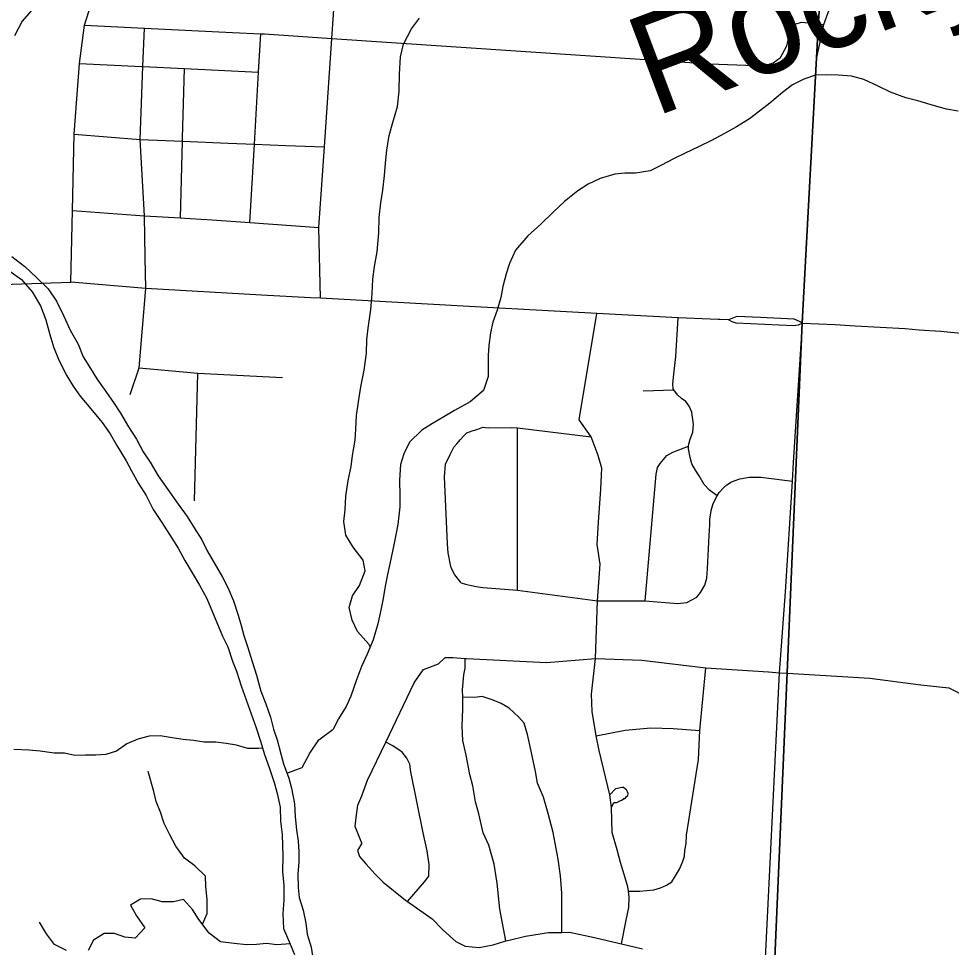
# Model space of a CAD drawing. Extents: x 114843 to 284848, y 317643 to 566895.
# Drawn here: x 239507 to 244180, y 404362 to 409017 of the extents above; entities that cross this region are included whole.
import ezdxf

# ---------------------------------------------------------------- set-up
doc = ezdxf.new("R2010")
doc.units = 0
for name, color, linetype in [('GM_X_City_Street', 7, 'Continuous'), ('GM_X_County_Road', 7, 'Continuous'), ('GM_X_Major_River', 7, 'Continuous'), ('GM_X_Minor_River', 7, 'Continuous'), ('GM_X_Minor_River_Text', 7, 'Continuous'), ('GM_X_State_Route', 7, 'Continuous'), ('GM_X_Township', 7, 'Continuous'), ('GM_X_US_Route', 7, 'Continuous')]:
    doc.layers.add(name, color=color, linetype=linetype)

msp = doc.modelspace()

# ---------------------------------------------------------------- linework, layer by layer
at = {"layer": 'GM_X_City_Street'}
for p, q in [((243447.4, 407749), (243481, 408369.7)), ((240143.8, 407664.8), (240141, 407820.8)), ((243433.4, 407490.4), (243447.4, 407749)), ((240388.5, 406600.6), (240403.7, 407240.4)), ((242635.6, 407152.3), (242789.8, 407156.9)), ((242006.7, 406151.9), (242005.4, 406966.8))]:
    msp.add_line(p, q, dxfattribs=at)
for points in [[(241019.4, 407615.5), (241010.8, 407971.3), (241038.3, 408374.6), (241075.4, 408917.8), (241100.1, 409280.1), (241130.6, 409405.9), (241147.4, 409701.5)], [(243481, 408369.7), (243505.1, 408814.5), (243540.6, 408988), (243563.3, 409048.2), (243575.3, 409074.3)], [(239836.6, 408984.6), (240136.4, 408970), (240578.9, 408948.3), (240720.3, 408941.4), (240738.1, 408940.6), (241075.4, 408917.8), (242969.6, 408791.1), (243240.3, 408780.6), (243287, 408795.7), (243323.3, 408823.3), (243356.3, 408880.9), (243373.4, 408958.6), (243396.9, 408989.8), (243429.7, 408999.1), (243540.6, 408988)], [(240141, 407820.8), (240137.1, 408029), (240114.7, 408410.8), (240128.9, 408776.8), (240136.4, 408970)], [(240664.8, 407995.2), (240687.8, 408388.3), (240709, 408749.1), (240720.3, 408941.4)], [(239811.3, 408791.9), (240123.7, 408777.1), (240128.9, 408776.8), (240336.8, 408766.9), (240709, 408749.1)], [(240317, 408019), (240327.2, 408402.4), (240327.5, 408417.9), (240336.8, 408766.9)], [(239784.3, 408437.9), (240114.7, 408410.8), (240327.2, 408402.4), (240557.2, 408393.5), (240687.8, 408388.3)], [(240687.8, 408388.3), (240845.9, 408382.2), (241038.3, 408374.6)], [(239776.5, 408056.2), (240137.1, 408029), (240317, 408019), (240366.8, 408015.6)], [(240366.8, 408015.6), (240476.4, 408008.1), (240664.8, 407995.2), (241010.8, 407971.3)], [(240066, 407132.6), (240110.3, 407266.9), (240143.8, 407664.8)], [(242527, 404379.3), (242550.8, 404498), (242563.6, 404561.9), (242566.3, 404613.8), (242561.9, 404644.4), (242558.9, 404665.9), (242545.5, 404710), (242522.4, 404788.3), (242505.2, 404850.5), (242480.2, 404938.7), (242477.4, 405063.3), (242468.4, 405126.1), (242415.3, 405348.4), (242400.5, 405422.5), (242379.7, 405545.2), (242376.2, 405630.9), (242397.7, 405810.9), (242407, 406099.4), (242420, 406282.2), (242405, 406382.1), (242412.8, 406493.5), (242423, 406659.2), (242427.9, 406764.9), (242410.3, 406827.5), (242375.4, 406921.5), (242315.7, 407006.1), (242403.5, 407540)], [(243007.3, 406626), (242967.6, 406654.5), (242942, 406682.8), (242916.5, 406725), (242898.8, 406753.3), (242879.2, 406785.5), (242871.6, 406817.6), (242862.2, 406861.7), (242863.4, 406873.7), (242864.4, 406883.6), (242870.7, 406909.6), (242884.6, 406944.5), (242887.7, 406983.3), (242880.4, 407045.4), (242866.8, 407075.6), (242849.1, 407097.7), (242827.3, 407114), (242807.5, 407132.3), (242789.8, 407156.9), (242785.8, 407162.5), (242784.1, 407184.5), (242788.6, 407220.4), (242799.8, 407324.3), (242810.5, 407517.7)], [(240110.3, 407266.9), (240403.7, 407240.4), (240828.8, 407219.3)], [(241669.2, 406831.9), (241687.7, 406869.6), (241701.9, 406885.4), (241720.2, 406907.2), (241736.4, 406925), (241752.6, 406940.8), (241778.7, 406950.5), (241806.9, 406960.2), (241833, 406969.9), (241859, 406965.6), (241977, 406968.2), (242005.4, 406966.8), (242375.4, 406921.5)], [(242646.5, 406099.7), (242700.5, 406733.6), (242706.9, 406767.5), (242721.2, 406787.3), (242753.7, 406827), (242783.9, 406844.6), (242820.1, 406858.2), (242863.4, 406873.7)], [(241723.3, 406189.4), (241691.8, 406229.8), (241674.2, 406264), (241670.4, 406280), (241659.1, 406340.1), (241655.7, 406384.2), (241639.8, 406720.3), (241644.6, 406784.2), (241669.2, 406831.9)], [(241723.3, 406189.4), (241745.2, 406183.2), (241775.2, 406176.8), (241799.1, 406170.5), (241833.1, 406166.1), (242006.7, 406151.9), (242407, 406099.4), (242646.5, 406099.7), (242808.6, 406086.5), (242854.6, 406090), (242905, 406117.4), (242923.3, 406141.1), (242944.4, 406177.8), (242954.2, 406212.7), (242958.8, 406258.7), (242966.8, 406426.5), (242969.3, 406479.8), (242969.8, 406506.5), (242976.4, 406552.4), (242986.5, 406586.4), (243007.3, 406626), (243017.2, 406641.6), (243037.8, 406665.6), (243055.2, 406680.8), (243078.2, 406695.1), (243120.4, 406710.6), (243167.3, 406719.3), (243224.6, 406719.4), (243383.8, 406698.8)], [(241611.1, 405783), (241644, 405814.7), (241682, 405814.6), (241744.2, 405810.7), (241750, 405810.3), (242152.1, 405790.7), (242397.7, 405810.9), (242629.1, 405801.1), (242949.2, 405763.5), (243263.5, 405742.9)], [(241948.4, 404394.4), (241917.2, 404553.5), (241904.8, 404683.7), (241890, 404779.8), (241863.1, 404874.1), (241833.9, 404936.4), (241813.1, 405030.7), (241795.8, 405090.8), (241782.8, 405171), (241767.5, 405229.1), (241748.7, 405325.3), (241731.6, 405399.5), (241728.5, 405471.5), (241731.5, 405555.5), (241732.1, 405601.5), (241731.7, 405615.5), (241730.7, 405653.4), (241737.6, 405727.4), (241744.1, 405761.3), (241744.2, 405810.7)], [(241225.5, 404885), (241192.8, 404968.3), (241197, 405012.3), (241205.4, 405074.3), (241225.7, 405122.2), (241254.1, 405200.1), (241345.8, 405390), (241489.1, 405687.3), (241509.3, 405719.3), (241535.6, 405755.2), (241611.1, 405783)], [(242561.9, 404644.4), (242618.6, 404643.2), (242688.8, 404650.3), (242722.9, 404659.9), (242753.1, 404673.6), (242779.3, 404691.2), (242797.7, 404721), (242818.1, 404754.8), (242832.6, 404788.6), (242842.9, 404818.5), (242845.3, 404848.4), (242851.7, 404882.3), (242852.2, 404924.3), (242912.5, 405303.5), (242920.1, 405449.1), (242949.2, 405763.5)], [(243263.5, 405742.9), (243319.2, 405739), (243358.1, 405736.6), (243772, 405710.9), (244026.4, 405678.5), (244167.8, 405662.4), (244255.9, 405618.2), (244608.1, 405567.6), (244900.3, 405525.7), (244980.4, 405514), (244988.1, 405512.9), (245210.2, 405480.4), (245440.1, 405451.5), (245490, 405438.3), (245521.3, 405414.6), (245539.7, 405390.1)], [(242228.8, 404437.3), (242229.1, 404531.8), (242228.4, 404633.8), (242221.4, 404719.9), (242210.4, 404804), (242184.1, 404938.3), (242159.2, 405032.6), (242136.3, 405114.8), (242107.1, 405185.1), (242095.8, 405243.2), (242075.1, 405345.4), (242056.1, 405429.7), (242038.8, 405485.8), (242013.1, 405516.1), (241963.7, 405560.7), (241923.9, 405585.2), (241884.1, 405601.7), (241828.3, 405620.3), (241790.3, 405614.8), (241731.7, 405615.5)], [(242400.5, 405422.5), (242545, 405451.2), (242674.4, 405461.7), (242785.8, 405459.6), (242920.1, 405449.1)], [(241454.9, 404592), (241540.7, 404690), (241561.1, 404719.7), (241563.8, 404777.7), (241552.7, 404845.8), (241533.8, 404936), (241471.5, 405242.6), (241466, 405280.7), (241452.3, 405310.9), (241428.7, 405341.2), (241381.1, 405371.7), (241345.8, 405390)], [(242477.4, 405063.3), (242488.1, 405088.6), (242504.1, 405088.4), (242518.2, 405096.2), (242528.3, 405100.1), (242538.3, 405108), (242546.3, 405107.9), (242552.5, 405117.8), (242558.5, 405123.8), (242560.7, 405133.7), (242556.8, 405141.8), (242552.9, 405151.8), (242547, 405155.9), (242537.1, 405164), (242531, 405164.1), (242521, 405162.2), (242507, 405158.4), (242496.9, 405156.5), (242468.4, 405126.1)], [(241225.5, 404885), (241204.1, 404848.2), (241213.9, 404818.1), (241245.7, 404780), (241293.4, 404729.8), (241333.2, 404689.6), (241444.8, 404599.2), (241454.9, 404592), (241578.3, 404504.6), (241634, 404448.4), (241697.7, 404392.1), (241743.6, 404367.9), (241813.6, 404361.6), (241883.7, 404375.4), (241948.4, 404394.4), (241963.9, 404399), (242046.1, 404418.7), (242162.2, 404436.3), (242228.8, 404437.3), (242266.3, 404437.8), (242392.3, 404411.4), (242512.2, 404382.9), (242527, 404379.3), (242632.1, 404354.4)]]:
    msp.add_lwpolyline(points, dxfattribs=at)
at = {"layer": 'GM_X_County_Road'}
for points in [[(243433.4, 407490.4), (243598, 407483.7), (243698.8, 407477.8)], [(243698.8, 407477.8), (243948, 407463.4), (244019, 407458.2)], [(244019, 407458.2), (244128.1, 407450.1), (244245.3, 407439.8), (244552.6, 407420.6)]]:
    msp.add_lwpolyline(points, dxfattribs=at)
at = {"layer": 'GM_X_Major_River'}
for points in [[(239581.3, 409069.5), (239523.4, 409005.2), (239485.5, 408930.9)], [(239472, 407824.4), (239538.3, 407774.5), (239598.5, 407718.5), (239654.7, 407662.5), (239696.9, 407600.5), (239733.1, 407526.4), (239765.3, 407456.3), (239805.5, 407386.3)], [(239450.2, 407760.2), (239520.4, 407710.2), (239574.6, 407648.3), (239616.8, 407578.2), (239643, 407508.1), (239663.2, 407434), (239681.4, 407371.9), (239709.6, 407301.8), (239747.8, 407227.7), (239780, 407175.7), (239814.2, 407125.7), (239868.4, 407061.7), (239924.6, 406993.7), (239964.8, 406935.7), (239999, 406877.6), (240045.2, 406801.6), (240071.4, 406751.5), (240107.6, 406687.5), (240145.8, 406627.4), (240180, 406557.4), (240224.2, 406491.3), (240274.5, 406413.3), (240306.6, 406363.2), (240338.8, 406301.2), (240381, 406231.1), (240413.2, 406177.1), (240449.4, 406111), (240477.6, 406043), (240499.8, 405990.9), (240528, 405922.8), (240554.1, 405868.8), (240578.3, 405796.7), (240598.5, 405746.6), (240620.7, 405672.5), (240646.9, 405602.4), (240671.1, 405532.3), (240697.3, 405462.2), (240719.5, 405390.1), (240737.6, 405334), (240763.9, 405257.9), (240788.1, 405183.8), (240802.2, 405133.7), (240816.4, 405065.6), (240818.5, 404995.5), (240826.7, 404927.3), (240828.8, 404873.2), (240831, 404821.1), (240829.1, 404742.9), (240835.3, 404672.8), (240835.5, 404600.6), (240829.6, 404530.4), (240833.8, 404456.3), (240864, 404386.2), (240888.2, 404326.1)], [(239805.5, 407386.3), (239829.7, 407322.2), (239865.9, 407264.1), (239898.1, 407212.1), (239934.3, 407160.1), (239982.5, 407094.1), (240016.6, 407040), (240056.9, 406972), (240097.1, 406909.9), (240131.3, 406845.9), (240165.4, 406793.9), (240205.6, 406725.8), (240253.9, 406657.8), (240306.1, 406583.7), (240350.3, 406521.7), (240386.5, 406465.7), (240424.7, 406405.7), (240450.9, 406349.6), (240527.3, 406217.5), (240555.4, 406165.4), (240583.6, 406099.4), (240605.8, 406027.3), (240622, 405975.2), (240634.1, 405925.1), (240654.3, 405865), (240676.5, 405794.9), (240698.7, 405726.8), (240720.9, 405646.7), (240745.1, 405582.6), (240769.3, 405516.5), (240783.4, 405456.4), (240801.6, 405402.4), (240819.8, 405332.2), (240833.9, 405282.2), (240860.1, 405210.1), (240874.2, 405160), (240888.4, 405081.8), (240892.6, 405017.7), (240898.8, 404949.6), (240906.9, 404895.5), (240911, 404841.4), (240911.2, 404789.2), (240905.3, 404731.1), (240907.5, 404662.9), (240911.6, 404612.8), (240931.7, 404548.7), (240945.9, 404482.6), (240952.1, 404428.5), (240972.2, 404362.4), (240982.4, 404298.3)]]:
    msp.add_lwpolyline(points, dxfattribs=at)
at = {"layer": 'GM_X_Minor_River'}
for points in [[(241268.5, 405868.9), (241261.1, 405882.1), (241205, 405946.2), (241176.9, 406002.2), (241162.8, 406066.3), (241178.7, 406124.5), (241214.8, 406176.6), (241242.7, 406248.8), (241232.7, 406302.9), (241182.5, 406368.9), (241146.4, 406429), (241136.3, 406497.1), (241142.2, 406555.2), (241146.2, 406623.4), (241158.1, 406701.5), (241172.1, 406771.7), (241180, 406827.8), (241192, 406903.9), (241195.9, 406960), (241199.9, 407028.2), (241209.8, 407096.3), (241221.8, 407172.5), (241237.7, 407254.6), (241249.7, 407340.8), (241251.6, 407408.9), (241257.6, 407465.1), (241271.5, 407559.2), (241277.4, 407637.4), (241281.4, 407711.5), (241289.3, 407775.7), (241303.2, 407847.8), (241311.2, 407944), (241313.1, 408020.1), (241321, 408094.3), (241331, 408158.4), (241338.9, 408230.6), (241344.9, 408292.7), (241350.8, 408358.8), (241362.8, 408431), (241380.8, 408497.1), (241404.7, 408577.3), (241412.7, 408653.4), (241414.6, 408739.6), (241420.5, 408825.8), (241434.5, 408889.9), (241474.5, 408966.1), (241514.5, 409020.3)], [(244214.3, 408553), (244156.2, 408562.9), (244096, 408580.9), (244011.9, 408604.8), (243951.7, 408620.8), (243875.5, 408648.7), (243813.4, 408678.7), (243741.2, 408712.7), (243679.1, 408728.6), (243612.9, 408734.5), (243556.8, 408736.5), (243498.7, 408734.4), (243440.6, 408714.3), (243384.5, 408686.1), (243334.5, 408648), (243270.4, 408593.8), (243218.3, 408553.7), (243168.3, 408515.5), (243104.2, 408475.4), (243044.1, 408441.2), (242978, 408407.1), (242913.9, 408374.9), (242845.8, 408342.8), (242791.7, 408316.7), (242723.6, 408280.5), (242671.6, 408254.4), (242597.4, 408242.3), (242543.3, 408242.2), (242493.2, 408238.1), (242421.1, 408216), (242361, 408187.8), (242308.9, 408153.7), (242240.9, 408101.5), (242186.8, 408049.4), (242122.7, 407987.2), (242058.7, 407929), (241996.6, 407856.8), (241966.6, 407790.6), (241948.6, 407738.5), (241932.7, 407674.3), (241922.7, 407620.2), (241904.7, 407556.1), (241882.7, 407495.9), (241870.8, 407441.8), (241862.8, 407379.7), (241858.9, 407329.6), (241859, 407223.4), (241835, 407153.2), (241768.9, 407097), (241690.8, 407052.9), (241636.7, 407020.7), (241580.7, 406988.6), (241526.6, 406954.5), (241464.5, 406894.3), (241436.5, 406836.1), (241420.6, 406782), (241414.6, 406703.9), (241416.7, 406625.7), (241416.8, 406569.6), (241406.8, 406481.4), (241396.9, 406429.3), (241386.9, 406379.2), (241366.9, 406285), (241355, 406230.9), (241343, 406172.8), (241333.1, 406110.6), (241323.1, 406060.5), (241307.1, 405984.4), (241283.2, 405904.2), (241253.2, 405832), (241225.2, 405769.9), (241199.2, 405703.7), (241171.2, 405621.5), (241147.2, 405569.4), (241109.2, 405507.2), (241083.2, 405455.1)], [(240728.8, 405361.4), (240708.6, 405359.5), (240654.6, 405359.6), (240598.6, 405375.8), (240546.5, 405383.9), (240494.5, 405390), (240436.5, 405390.2), (240382.5, 405398.3), (240330.4, 405404.4), (240276.4, 405412.6), (240216.4, 405422.7), (240160.4, 405420.8), (240104.3, 405404.9), (240048.2, 405383), (239996.1, 405345), (239944.1, 405329.1), (239894, 405325.1), (239842, 405325.3), (239788, 405323.4), (239736, 405335.5), (239683.9, 405335.6), (239613.9, 405345.8), (239557.9, 405349.9), (239481.8, 405354.1)], [(240850.8, 405235.5), (240926.5, 405263), (240964.8, 405335.1), (241011, 405403.1), (241083.2, 405455.1)], [(240427.4, 404477.7), (240451, 404532), (240451.1, 404602.2), (240445.2, 404666.4), (240443.3, 404718.5), (240389.4, 404770.7), (240337.4, 404808.9), (240293.5, 404869.2), (240263.6, 404925.4), (240235.6, 404983.6), (240217.7, 405039.8), (240195.8, 405093.9), (240183.9, 405144.1), (240156.1, 405244.4), (240154.1, 405242.4)], [(240866.9, 404379), (240800.9, 404374.9), (240748.9, 404381), (240698.8, 404377.1), (240648.8, 404375.2), (240586.8, 404381.4), (240518.7, 404389.5), (240460.8, 404433.8), (240408.9, 404502), (240377, 404552.2), (240333, 404602.4), (240283, 404590.5), (240224.9, 404590.6), (240170.9, 404604.8), (240116.9, 404602.9), (240066.8, 404572.9), (240096.7, 404520.8), (240138.6, 404460.5), (240090.5, 404408.5), (240038.5, 404412.6), (239986.5, 404430.8), (239934.5, 404430.9), (239882.4, 404398.9), (239854.3, 404346.8)], [(239746.2, 404347.1), (239686.2, 404377.3), (239646.3, 404429.5), (239610.4, 404487.7)]]:
    msp.add_lwpolyline(points, dxfattribs=at)
at = {"layer": 'GM_X_State_Route'}
for p, q in [((243389.6, 406791.9), (243433.4, 407490.4)), ((243248.7, 404307.9), (243283.9, 405023.5))]:
    msp.add_line(p, q, dxfattribs=at)
for points in [[(240968.2, 407618.2), (240722.8, 407631.5), (240143.8, 407664.8), (239768.5, 407696.6)], [(241764.7, 407574.8), (241019.4, 407615.5), (240968.2, 407618.2)], [(243012, 407509.4), (242810.5, 407517.7), (242403.5, 407540), (241764.7, 407574.8)], [(243224.4, 407518.9), (243105.3, 407524.3), (243080.1, 407514.5), (243063.3, 407507.1)], [(243063.3, 407507.1), (243022.1, 407509), (243012, 407509.4)], [(243433.4, 407490.4), (243412.7, 407481.5), (243389.4, 407478.3), (243102.5, 407491.4), (243081.2, 407497.8), (243063.3, 407507.1)], [(243433.4, 407490.4), (243418.6, 407498.8), (243392.2, 407511.2), (243224.4, 407518.9)], [(243283.9, 405023.5), (243319.2, 405739), (243349.1, 406144.7), (243383.8, 406698.8), (243389.6, 406791.9)]]:
    msp.add_lwpolyline(points, dxfattribs=at)
at = {"layer": 'GM_X_Township'}
for points in [[(243087.4, 400588.1), (243134.8, 401539), (243177.2, 402426.6), (243181.7, 402537.5), (243192.1, 402794.9), (243208.7, 403085.7), (243224.9, 403236.9), (243295.4, 404308.8), (243356.9, 405739.4), (243432.2, 407493.2), (243514.2, 409006.2), (243529.1, 409210.6)], [(243529.1, 409210.6), (243514.2, 409006.2), (243432.2, 407493.2), (243356.9, 405739.4), (243295.4, 404308.8), (243224.9, 403236.9), (243208.7, 403085.7), (243192.1, 402794.9), (243181.7, 402537.5), (243177.2, 402426.6), (243134.8, 401539), (243087.4, 400588.1)]]:
    msp.add_lwpolyline(points, dxfattribs=at)
at = {"layer": 'GM_X_US_Route'}
for points in [[(239836.6, 408984.6), (239869.9, 409089.4), (239919.9, 409202), (240009.5, 409329), (240085.1, 409440.7), (240190.4, 409612.9), (240327.4, 409887.2), (240433.9, 410216.9), (240515.2, 410504.7), (240557.6, 410732), (240639.2, 410978.1), (240759.6, 411300.9), (240821.6, 411456.4), (240902.2, 411633.7), (240948.4, 411695.1), (241021.8, 411759.9)], [(239768.5, 407696.6), (239776.5, 408056.2), (239784.3, 408437.9), (239811.3, 408791.9), (239836.6, 408984.6)], [(238706, 407667.8), (239227.3, 407678.5), (239768.5, 407696.6)]]:
    msp.add_lwpolyline(points, dxfattribs=at)

# ---------------------------------------------------------------- texts
at = {"layer": 'GM_X_Minor_River_Text'}
msp.add_text('Rocky', height=500.02, rotation=20.5814, dxfattribs=at).set_placement((242692.5, 408523.6))

doc.saveas('drawing.dxf')
